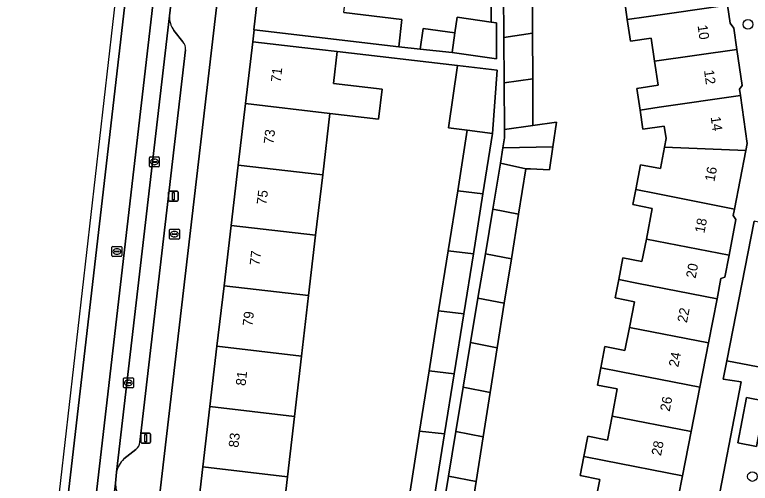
# Model space of a CAD drawing. Extents: x 162250 to 162661, y 380743 to 381606.
# Drawn here: x 162302.6 to 162376.9, y 381267.4 to 381314.8 of the extents above; entities that cross this region are included whole.
import ezdxf

# ---------------------------------------------------------------- set-up
doc = ezdxf.new("R2010")
doc.units = 0
for name, color, linetype in [('IMGEO_Boom', 7, 'Continuous'), ('IMGEO_Brandkraan', 7, 'Continuous'), ('IMGEO_Erf', 7, 'Continuous'), ('IMGEO_Kolk', 7, 'Continuous'), ('IMGEO_Lichtmast', 7, 'Continuous'), ('IMGEO_Pand', 7, 'Continuous'), ('IMGEO_Pand_nummerreeks', 7, 'Continuous'), ('IMGEO_Parkeervlak_open', 7, 'Continuous'), ('IMGEO_Rijbaan_lokaal_gesloten', 7, 'Continuous'), ('IMGEO_Rijbaan_lokaal_open', 7, 'Continuous'), ('IMGEO_Rioolput', 7, 'Continuous'), ('IMGEO_Voetpad_open', 7, 'Continuous'), ('IMGEO_Woonerf_open', 7, 'Continuous')]:
    doc.layers.add(name, color=color, linetype=linetype)

msp = doc.modelspace()

# ---------------------------------------------------------------- linework, layer by layer
at = {"layer": 'IMGEO_Boom'}
for centre in [(162376.71, 381313.8), (162377.162, 381268.078)]:
    msp.add_circle(centre, 0.489, dxfattribs=at)
at = {"layer": 'IMGEO_Brandkraan'}
for p, q in [((162318.241, 381292.164), (162318.241, 381293.016)), ((162318.316, 381293.09), (162319.168, 381293.09)), ((162318.729, 381292.87), (162318.754, 381292.87)), ((162319.242, 381293.016), (162319.242, 381292.164)), ((162319.168, 381292.09), (162318.316, 381292.09)), ((162318.5, 381292.584), (162318.5, 381292.596)), ((162318.938, 381292.547), (162318.54, 381292.547)), ((162318.543, 381292.633), (162318.941, 381292.633)), ((162318.752, 381292.31), (162318.727, 381292.31)), ((162318.984, 381292.596), (162318.984, 381292.584))]:
    msp.add_line(p, q, dxfattribs=at)
for points in [[(162318.241, 381292.164), (162318.241, 381293.016)], [(162318.316, 381293.09), (162319.168, 381293.09)], [(162319.242, 381293.016), (162319.242, 381292.164)], [(162319.168, 381292.09), (162318.316, 381292.09)]]:
    msp.add_lwpolyline(points, dxfattribs=at)
for centre, radius, start, end in [((162318.318, 381293.014), 0.0765, 91.55205, 178.44795), ((162318.318, 381293.014), 0.0765, 91.55205, 178.44795), ((162319.166, 381293.014), 0.0765, 1.55205, 88.44795), ((162319.166, 381293.014), 0.0765, 1.55205, 88.44795), ((162318.318, 381292.166), 0.0765, 181.55205, 268.44795), ((162318.318, 381292.166), 0.0765, 181.55205, 268.44795), ((162318.54, 381292.593), 0.0403, 85.87752, 175.75265), ((162318.537, 381292.583), 0.0366, 178.93798, 274.71019), ((162318.941, 381292.59), 0.043, 264.86636, 352.45326), ((162318.945, 381292.595), 0.0386, 1.73085, 96.63898), ((162319.166, 381292.166), 0.0765, 271.55205, 358.44795), ((162319.166, 381292.166), 0.0765, 271.55205, 358.44795)]:
    msp.add_arc(centre, radius, start, end, dxfattribs=at)
for centre, major_axis, ratio, start_param, end_param in [((162318.728, 381292.59), (-0.387, 0.002), 0.722429, 4.712389, 7.853982), ((162318.753, 381292.59), (-0.39, 0.002), 0.717154, 1.570796, 4.712389)]:
    msp.add_ellipse(centre, major_axis=major_axis, ratio=ratio, start_param=start_param, end_param=end_param, dxfattribs=at)
at = {"layer": 'IMGEO_Erf'}
for points in [[(162326.13, 381342.433), (162314.082, 381238.883), (162318.128, 381238.412), (162318.844, 381244.636), (162319.063, 381246.537), (162318.36, 381246.618), (162318.754, 381250), (162318.85, 381250.823), (162319.362, 381255.221), (162319.98, 381255.148), (162320.18, 381256.854), (162320.896, 381262.957), (162321.612, 381269.061), (162322.328, 381275.164), (162323.044, 381281.267), (162323.76, 381287.37), (162324.476, 381293.474), (162325.192, 381299.577), (162325.922, 381305.8), (162326.655, 381312.052), (162326.794, 381313.238), (162326.763, 381313.242), (162327.389, 381318.581)], [(162335.879, 381314.992), (162341.739, 381314.305), (162341.413, 381311.524), (162343.593, 381311.29), (162343.887, 381313.398), (162347.1, 381312.95), (162347.318, 381314.517), (162350.771, 381314.035), (162350.771, 381321.204)], [(162354.933, 381317.506), (162354.944, 381312.906), (162354.954, 381308.304), (162354.965, 381303.586), (162357.357, 381303.929), (162356.986, 381301.434), (162356.638, 381299.101), (162354.735, 381299.181), (162354.268, 381299.201), (162353.525, 381294.605), (162352.798, 381290.101), (162352.071, 381285.599), (162351.361, 381281.095), (162350.65, 381276.586), (162349.94, 381272.082), (162349.23, 381267.577), (162348.543, 381263.068)], [(162361.233, 381265.242), (162361.727, 381267.784), (162359.737, 381268.171), (162360.113, 381270.104), (162360.512, 381272.159), (162362.504, 381271.771), (162362.974, 381274.191), (162363.507, 381276.932), (162361.494, 381277.324), (162361.831, 381279.058), (162362.254, 381281.23), (162364.281, 381280.836), (162364.728, 381283.138), (162365.237, 381285.754), (162363.284, 381286.134), (162363.646, 381287.992), (162364.073, 381290.188), (162365.998, 381289.814), (162366.441, 381292.093), (162367.045, 381295.197), (162365.074, 381295.58), (162365.367, 381297.088), (162365.857, 381299.608), (162367.855, 381299.22), (162368.271, 381301.374), (162368.44, 381302.246), (162368.252, 381303.502), (162366.085, 381303.191), (162365.805, 381305.14), (162365.491, 381307.333), (162367.625, 381307.639), (162367.276, 381310.074), (162366.941, 381312.408), (162364.822, 381312.104), (162364.509, 381314.279), (162364.217, 381316.313)], [(162374.639, 381315.734), (162374.901, 381313.912), (162375.28, 381313.431), (162375.59, 381311.268), (162376.115, 381307.614), (162375.846, 381307.255), (162375.941, 381306.594), (162376.639, 381301.743), (162376.504, 381301.05), (162375.352, 381295.122), (162375.223, 381294.461), (162375.494, 381294.059), (162374.796, 381290.468), (162374.36, 381288.227), (162373.981, 381288.097), (162373.585, 381286.06), (162372.714, 381281.585), (162371.844, 381277.11), (162370.974, 381272.636), (162370.103, 381268.161), (162369.233, 381263.687)], [(162342.56, 381266.601), (162343.523, 381272.68), (162344.485, 381278.753), (162345.447, 381284.826), (162346.409, 381290.901), (162347.372, 381296.977), (162348.341, 381303.097), (162346.453, 381303.328), (162347.362, 381309.632), (162335.188, 381311.051), (162334.812, 381307.837), (162339.736, 381307.259), (162339.379, 381304.22), (162334.457, 381304.798), (162333.73, 381298.576), (162333.016, 381292.472), (162332.302, 381286.368), (162331.589, 381280.265), (162330.876, 381274.162), (162330.162, 381268.057), (162329.448, 381261.954)], [(162370.707, 381250), (162376.034, 381277.653), (162374.209, 381277.94), (162374.566, 381279.763), (162377.336, 381293.904)]]:
    msp.add_lwpolyline(points, dxfattribs=at)
at = {"layer": 'IMGEO_Kolk'}
for p, q in [((162316.205, 381299.468), (162316.205, 381300.32)), ((162316.28, 381300.394), (162317.132, 381300.394)), ((162317.206, 381300.32), (162317.206, 381299.468)), ((162316.464, 381299.888), (162316.464, 381299.9)), ((162316.902, 381299.851), (162316.504, 381299.851)), ((162316.507, 381299.937), (162316.905, 381299.937)), ((162316.716, 381299.614), (162316.691, 381299.614)), ((162316.693, 381300.174), (162316.718, 381300.174)), ((162316.948, 381299.9), (162316.948, 381299.888)), ((162317.132, 381299.394), (162316.28, 381299.394)), ((162313.593, 381277.123), (162313.593, 381277.975)), ((162313.668, 381278.049), (162314.52, 381278.049)), ((162314.594, 381277.975), (162314.594, 381277.123)), ((162313.852, 381277.543), (162313.852, 381277.555)), ((162314.29, 381277.506), (162313.892, 381277.506)), ((162313.895, 381277.592), (162314.293, 381277.592)), ((162314.104, 381277.269), (162314.079, 381277.269)), ((162314.081, 381277.829), (162314.106, 381277.829)), ((162314.336, 381277.555), (162314.336, 381277.543)), ((162314.52, 381277.049), (162313.668, 381277.049))]:
    msp.add_line(p, q, dxfattribs=at)
for points in [[(162316.205, 381299.468), (162316.205, 381300.32)], [(162316.28, 381300.394), (162317.132, 381300.394)], [(162317.206, 381300.32), (162317.206, 381299.468)], [(162317.132, 381299.394), (162316.28, 381299.394)], [(162313.593, 381277.123), (162313.593, 381277.975)], [(162313.668, 381278.049), (162314.52, 381278.049)], [(162314.594, 381277.975), (162314.594, 381277.123)], [(162314.52, 381277.049), (162313.668, 381277.049)]]:
    msp.add_lwpolyline(points, dxfattribs=at)
for centre, radius, start, end in [((162316.282, 381300.318), 0.0765, 91.55205, 178.44795), ((162316.282, 381300.318), 0.0765, 91.55205, 178.44795), ((162317.13, 381300.318), 0.0765, 1.55205, 88.44795), ((162317.13, 381300.318), 0.0765, 1.55205, 88.44795), ((162316.504, 381299.897), 0.0403, 85.87752, 175.75265), ((162316.501, 381299.887), 0.0366, 178.93798, 274.71019), ((162316.905, 381299.894), 0.043, 264.86636, 352.45326), ((162316.909, 381299.899), 0.0386, 1.73085, 96.63898), ((162316.282, 381299.47), 0.0765, 181.55205, 268.44795), ((162316.282, 381299.47), 0.0765, 181.55205, 268.44795), ((162317.13, 381299.47), 0.0765, 271.55205, 358.44795), ((162317.13, 381299.47), 0.0765, 271.55205, 358.44795), ((162313.67, 381277.973), 0.0765, 91.55205, 178.44795), ((162313.67, 381277.973), 0.0765, 91.55205, 178.44795), ((162314.518, 381277.973), 0.0765, 1.55205, 88.44795), ((162314.518, 381277.973), 0.0765, 1.55205, 88.44795), ((162313.892, 381277.552), 0.0403, 85.87752, 175.75265), ((162313.889, 381277.542), 0.0366, 178.93798, 274.71019), ((162314.293, 381277.549), 0.043, 264.86636, 352.45326), ((162314.297, 381277.554), 0.0386, 1.73085, 96.63898), ((162313.67, 381277.125), 0.0765, 181.55205, 268.44795), ((162313.67, 381277.125), 0.0765, 181.55205, 268.44795), ((162314.518, 381277.125), 0.0765, 271.55205, 358.44795), ((162314.518, 381277.125), 0.0765, 271.55205, 358.44795)]:
    msp.add_arc(centre, radius, start, end, dxfattribs=at)
for centre, major_axis, ratio, start_param, end_param in [((162316.692, 381299.894), (-0.387, 0.002), 0.722429, 4.712389, 7.853982), ((162316.717, 381299.894), (-0.39, 0.002), 0.717154, 1.570796, 4.712389), ((162314.08, 381277.549), (-0.387, 0.002), 0.722429, 4.712389, 7.853982), ((162314.105, 381277.549), (-0.39, 0.002), 0.717154, 1.570796, 4.712389)]:
    msp.add_ellipse(centre, major_axis=major_axis, ratio=ratio, start_param=start_param, end_param=end_param, dxfattribs=at)
at = {"layer": 'IMGEO_Lichtmast'}
for p, q in [((162318.14, 381296.022), (162318.14, 381296.822)), ((162318.14, 381296.822), (162318.14, 381296.022)), ((162318.24, 381296.922), (162319.03, 381296.922)), ((162319.03, 381296.922), (162318.24, 381296.922)), ((162319.13, 381296.822), (162319.13, 381296.022)), ((162319.13, 381296.022), (162319.13, 381296.822)), ((162319.03, 381295.922), (162318.24, 381295.922)), ((162318.24, 381295.922), (162319.03, 381295.922)), ((162315.341, 381271.564), (162315.341, 381272.364)), ((162315.341, 381272.364), (162315.341, 381271.564)), ((162315.441, 381272.464), (162316.231, 381272.464)), ((162316.231, 381272.464), (162315.441, 381272.464)), ((162316.331, 381272.364), (162316.331, 381271.564)), ((162316.331, 381271.564), (162316.331, 381272.364)), ((162316.231, 381271.464), (162315.441, 381271.464)), ((162315.441, 381271.464), (162316.231, 381271.464))]:
    msp.add_line(p, q, dxfattribs=at)
for points in [[(162318.56, 381296.797), (162318.71, 381296.797), (162318.71, 381296.047), (162318.56, 381296.047), (162318.56, 381296.797)], [(162315.761, 381272.339), (162315.911, 381272.339), (162315.911, 381271.589), (162315.761, 381271.589), (162315.761, 381272.339)]]:
    msp.add_lwpolyline(points, dxfattribs=at)
for centre, start, end in [((162318.24, 381296.822), 90, 180), ((162318.24, 381296.822), 90, 180), ((162319.03, 381296.822), 0, 90), ((162319.03, 381296.822), 360, 90), ((162318.24, 381296.022), 180, 270), ((162318.24, 381296.022), 180, 270), ((162319.03, 381296.022), 270, 0), ((162319.03, 381296.022), 270, 0), ((162315.441, 381272.364), 90, 180), ((162315.441, 381272.364), 90, 180), ((162316.231, 381272.364), 0, 90), ((162316.231, 381272.364), 360, 90), ((162315.441, 381271.564), 180, 270), ((162315.441, 381271.564), 180, 270), ((162316.231, 381271.564), 270, 0), ((162316.231, 381271.564), 270, 0)]:
    msp.add_arc(centre, 0.1, start, end, dxfattribs=at)
at = {"layer": 'IMGEO_Pand'}
for points in [[(162373.992, 381320.244), (162365.965, 381319.091), (162366.321, 381316.615), (162364.217, 381316.313), (162364.509, 381314.279), (162366.436, 381314.556), (162374.639, 381315.734)], [(162336.179, 381317.549), (162327.389, 381318.581), (162326.763, 381313.242), (162326.794, 381313.238), (162341.413, 381311.524), (162341.739, 381314.305), (162335.879, 381314.992)], [(162352.009, 381317.086), (162352.04, 381312.489), (162354.944, 381312.906), (162354.933, 381317.506)], [(162375.59, 381311.268), (162375.28, 381313.431), (162374.901, 381313.912), (162374.639, 381315.734), (162366.436, 381314.556), (162364.509, 381314.279), (162364.822, 381312.104), (162366.941, 381312.408), (162367.276, 381310.074)], [(162351.298, 381313.962), (162350.771, 381314.035), (162347.318, 381314.517), (162347.1, 381312.95), (162346.82, 381310.943), (162351.298, 381310.319)], [(162347.1, 381312.95), (162343.887, 381313.398), (162343.593, 381311.29), (162346.82, 381310.943)], [(162354.944, 381312.906), (162352.04, 381312.489), (162352.071, 381307.89), (162354.954, 381308.304)], [(162325.922, 381305.8), (162334.457, 381304.798), (162339.379, 381304.22), (162339.736, 381307.259), (162334.812, 381307.837), (162335.188, 381311.051), (162331.621, 381311.469), (162326.655, 381312.052)], [(162375.59, 381311.268), (162367.276, 381310.074), (162367.625, 381307.639), (162365.491, 381307.333), (162365.805, 381305.14), (162367.749, 381305.419), (162375.941, 381306.594), (162375.846, 381307.255), (162376.115, 381307.614)], [(162348.341, 381303.097), (162350.906, 381302.782), (162351.374, 381309.163), (162347.362, 381309.632), (162346.453, 381303.328)], [(162354.954, 381308.304), (162352.071, 381307.89), (162352.102, 381303.175), (162354.965, 381303.586)], [(162368.271, 381301.374), (162376.504, 381301.05), (162376.639, 381301.743), (162375.941, 381306.594), (162367.749, 381305.419), (162365.805, 381305.14), (162366.085, 381303.191), (162368.252, 381303.502), (162368.44, 381302.246)], [(162325.192, 381299.577), (162333.73, 381298.576), (162334.457, 381304.798), (162325.922, 381305.8)], [(162357.357, 381303.929), (162354.965, 381303.586), (162352.102, 381303.175), (162352.108, 381302.312), (162351.941, 381301.305), (162356.986, 381301.434)], [(162347.372, 381296.977), (162349.928, 381296.677), (162350.906, 381302.782), (162348.341, 381303.097)], [(162354.268, 381299.201), (162354.735, 381299.181), (162356.638, 381299.101), (162356.986, 381301.434), (162351.941, 381301.305), (162351.689, 381299.781)], [(162375.352, 381295.122), (162376.504, 381301.05), (162368.271, 381301.374), (162367.855, 381299.22), (162365.857, 381299.608), (162365.367, 381297.088), (162367.418, 381296.684)], [(162325.192, 381299.577), (162324.476, 381293.474), (162333.016, 381292.472), (162333.73, 381298.576)], [(162354.268, 381299.201), (162351.689, 381299.781), (162350.915, 381295.113), (162353.525, 381294.605)], [(162347.372, 381296.977), (162346.409, 381290.901), (162348.954, 381290.602), (162349.928, 381296.677)], [(162375.352, 381295.122), (162367.418, 381296.684), (162365.367, 381297.088), (162365.074, 381295.58), (162367.045, 381295.197), (162366.441, 381292.093), (162374.796, 381290.468), (162375.494, 381294.059), (162375.223, 381294.461)], [(162353.525, 381294.605), (162350.915, 381295.113), (162350.17, 381290.611), (162352.798, 381290.101)], [(162323.76, 381287.37), (162332.302, 381286.368), (162333.016, 381292.472), (162324.476, 381293.474)], [(162374.796, 381290.468), (162366.441, 381292.093), (162365.998, 381289.814), (162364.073, 381290.188), (162363.646, 381287.992), (162365.652, 381287.602), (162373.585, 381286.06), (162373.981, 381288.097), (162374.36, 381288.227)], [(162345.447, 381284.826), (162347.981, 381284.529), (162348.954, 381290.602), (162346.409, 381290.901)], [(162350.17, 381290.611), (162349.424, 381286.114), (162352.071, 381285.599), (162352.798, 381290.101)], [(162372.714, 381281.585), (162373.585, 381286.06), (162365.652, 381287.602), (162363.646, 381287.992), (162363.284, 381286.134), (162365.237, 381285.754), (162364.728, 381283.138)], [(162323.76, 381287.37), (162323.044, 381281.267), (162331.589, 381280.265), (162332.302, 381286.368)], [(162349.424, 381286.114), (162348.679, 381281.616), (162351.361, 381281.095), (162352.071, 381285.599)], [(162345.447, 381284.826), (162344.485, 381278.753), (162347.008, 381278.457), (162347.981, 381284.529)], [(162372.714, 381281.585), (162364.728, 381283.138), (162364.281, 381280.836), (162362.254, 381281.23), (162361.831, 381279.058), (162363.912, 381278.653), (162371.844, 381277.11)], [(162330.876, 381274.162), (162331.589, 381280.265), (162323.044, 381281.267), (162322.328, 381275.164)], [(162347.933, 381277.115), (162350.65, 381276.586), (162351.361, 381281.095), (162348.679, 381281.616)], [(162343.523, 381272.68), (162346.035, 381272.385), (162347.008, 381278.457), (162344.485, 381278.753)], [(162361.831, 381279.058), (162361.494, 381277.324), (162363.507, 381276.932), (162362.974, 381274.191), (162370.974, 381272.636), (162371.844, 381277.11), (162363.912, 381278.653)], [(162349.94, 381272.082), (162350.65, 381276.586), (162347.933, 381277.115), (162347.188, 381272.617)], [(162321.612, 381269.061), (162330.162, 381268.057), (162330.876, 381274.162), (162322.328, 381275.164)], [(162360.113, 381270.104), (162362.172, 381269.704), (162370.103, 381268.161), (162370.974, 381272.636), (162362.974, 381274.191), (162362.504, 381271.771), (162360.512, 381272.159)], [(162343.523, 381272.68), (162342.56, 381266.601), (162345.061, 381266.307), (162346.035, 381272.385)], [(162346.443, 381268.118), (162349.23, 381267.577), (162349.94, 381272.082), (162347.188, 381272.617)], [(162369.233, 381263.687), (162370.103, 381268.161), (162362.172, 381269.704), (162360.113, 381270.104), (162359.737, 381268.171), (162361.727, 381267.784), (162361.233, 381265.242)], [(162321.612, 381269.061), (162320.896, 381262.957), (162329.448, 381261.954), (162330.162, 381268.057)], [(162348.543, 381263.068), (162349.23, 381267.577), (162346.443, 381268.118), (162345.698, 381263.622)]]:
    msp.add_lwpolyline(points, close=True, dxfattribs=at)
at = {"layer": 'IMGEO_Parkeervlak_open'}
for points in [[(162318.256, 381314.678), (162312.897, 381268.512)], [(162319.601, 381312.027), (162318.683, 381313.199)], [(162315.246, 381271.568), (162319.853, 381311.241)], [(162313.616, 381269.852), (162314.836, 381270.821)], [(162312.784, 381267.394), (162308.157, 381227.247)]]:
    msp.add_lwpolyline(points, dxfattribs=at)
for points in [[(162379.089, 381293.49), (162377.336, 381293.904), (162374.566, 381279.763), (162379.145, 381278.899), (162381.779, 381292.855)], [(162378.46, 381275.713), (162376.572, 381276.072), (162375.699, 381271.489), (162377.587, 381271.129)]]:
    msp.add_lwpolyline(points, close=True, dxfattribs=at)
for centre, radius, start, end in [((162320.39, 381314.493), 2.142, 175.04559, 217.16218), ((162318.932, 381311.379), 0.931, 351.46527, 44.08755), ((162314.329, 381271.585), 0.917, 303.56361, 358.91496), ((162315.212, 381268.133), 2.346, 132.87457, 170.69234), ((162315.021, 381267.337), 2.238, 178.54847, 215.62146)]:
    msp.add_arc(centre, radius, start, end, dxfattribs=at)
at = {"layer": 'IMGEO_Rijbaan_lokaal_gesloten'}
for points in [[(162318.31, 381360.535), (162315.97, 381344.552), (162303.714, 381236.926), (162302.598, 381226.919), (162303.468, 381226.833), (162318.873, 381360.48)], [(162318.256, 381314.678), (162318.523, 381317.019), (162321.484, 381342.938), (162321.621, 381344.181), (162323.053, 381356.29), (162323.469, 381359.935), (162321.674, 381360.143), (162306.264, 381226.555), (162307.997, 381226.383), (162308.085, 381226.743), (162308.157, 381227.247), (162312.784, 381267.394), (162312.897, 381268.512)]]:
    msp.add_lwpolyline(points, close=True, dxfattribs=at)
at = {"layer": 'IMGEO_Rijbaan_lokaal_open'}
msp.add_lwpolyline([(162321.674, 381360.143), (162318.873, 381360.48), (162303.468, 381226.833), (162306.264, 381226.555)], close=True, dxfattribs=at)
at = {"layer": 'IMGEO_Rioolput'}
for p, q in [((162312.5, 381291.34), (162313.352, 381291.34)), ((162312.425, 381290.414), (162312.425, 381291.266)), ((162312.684, 381290.834), (162312.684, 381290.846)), ((162313.122, 381290.797), (162312.724, 381290.797)), ((162312.727, 381290.883), (162313.125, 381290.883)), ((162312.913, 381291.12), (162312.938, 381291.12)), ((162313.168, 381290.846), (162313.168, 381290.834)), ((162313.426, 381291.266), (162313.426, 381290.414)), ((162313.352, 381290.34), (162312.5, 381290.34)), ((162312.936, 381290.56), (162312.911, 381290.56))]:
    msp.add_line(p, q, dxfattribs=at)
for points in [[(162312.5, 381291.34), (162313.352, 381291.34)], [(162312.425, 381290.414), (162312.425, 381291.266)], [(162313.426, 381291.266), (162313.426, 381290.414)], [(162313.352, 381290.34), (162312.5, 381290.34)]]:
    msp.add_lwpolyline(points, dxfattribs=at)
for centre, radius, start, end in [((162312.502, 381291.264), 0.0765, 91.55205, 178.44795), ((162312.502, 381291.264), 0.0765, 91.55205, 178.44795), ((162313.35, 381291.264), 0.0765, 1.55205, 88.44795), ((162313.35, 381291.264), 0.0765, 1.55205, 88.44795), ((162312.724, 381290.843), 0.0403, 85.87752, 175.75265), ((162312.721, 381290.833), 0.0366, 178.93798, 274.71019), ((162313.125, 381290.84), 0.043, 264.86636, 352.45326), ((162313.129, 381290.845), 0.0386, 1.73085, 96.63898), ((162312.502, 381290.416), 0.0765, 181.55205, 268.44795), ((162312.502, 381290.416), 0.0765, 181.55205, 268.44795), ((162313.35, 381290.416), 0.0765, 271.55205, 358.44795), ((162313.35, 381290.416), 0.0765, 271.55205, 358.44795)]:
    msp.add_arc(centre, radius, start, end, dxfattribs=at)
for centre, major_axis, ratio, start_param, end_param in [((162312.912, 381290.84), (-0.387, 0.002), 0.722429, 4.712389, 7.853982), ((162312.937, 381290.84), (-0.39, 0.002), 0.717154, 1.570796, 4.712389)]:
    msp.add_ellipse(centre, major_axis=major_axis, ratio=ratio, start_param=start_param, end_param=end_param, dxfattribs=at)
at = {"layer": 'IMGEO_Voetpad_open'}
for points in [[(162313.954, 381237.787), (162314.082, 381238.883), (162326.13, 381342.433), (162327.527, 381354.554), (162328.382, 381362.452), (162328.733, 381365.93)], [(162350.771, 381321.204), (162350.771, 381314.035), (162351.298, 381313.962), (162351.298, 381310.319), (162346.82, 381310.943), (162343.593, 381311.29), (162341.413, 381311.524), (162326.794, 381313.238), (162326.655, 381312.052), (162331.621, 381311.469), (162335.188, 381311.051), (162347.362, 381309.632), (162351.374, 381309.163), (162350.906, 381302.782), (162349.928, 381296.677), (162348.954, 381290.602), (162347.981, 381284.529), (162347.008, 381278.457), (162346.035, 381272.385), (162345.061, 381266.307)], [(162318.523, 381317.019), (162318.256, 381314.678)], [(162345.698, 381263.622), (162346.443, 381268.118), (162347.188, 381272.617), (162347.933, 381277.115), (162348.679, 381281.616), (162349.424, 381286.114), (162350.17, 381290.611), (162350.915, 381295.113), (162351.689, 381299.781), (162351.941, 381301.305), (162352.108, 381302.312), (162352.102, 381303.175), (162352.071, 381307.89), (162352.04, 381312.489), (162352.009, 381317.086)], [(162318.683, 381313.199), (162319.601, 381312.027)], [(162319.853, 381311.241), (162315.246, 381271.568)], [(162314.836, 381270.821), (162313.616, 381269.852)], [(162312.897, 381268.512), (162312.784, 381267.394)]]:
    msp.add_lwpolyline(points, dxfattribs=at)
for centre, radius, start, end in [((162320.39, 381314.493), 2.142, 175.04559, 217.16218), ((162318.932, 381311.379), 0.931, 351.46527, 44.08755), ((162314.329, 381271.585), 0.917, 303.56361, 358.91496), ((162315.212, 381268.133), 2.346, 132.87457, 170.69234), ((162315.021, 381267.337), 2.238, 178.54847, 215.62146)]:
    msp.add_arc(centre, radius, start, end, dxfattribs=at)
at = {"layer": 'IMGEO_Woonerf_open'}
msp.add_lwpolyline([(162379.145, 381278.899), (162374.566, 381279.763), (162374.209, 381277.94), (162376.034, 381277.653), (162370.707, 381250), (162367.737, 381234.584), (162370.816, 381233.956), (162370.508, 381232.447), (162367.44, 381233.038), (162367.137, 381231.465), (162367.086, 381231.202), (162366.508, 381231.291), (162366.289, 381230.194), (162365.959, 381227.353), (162367.22, 381227.336), (162367.685, 381217.537), (162367.703, 381217.175), (162370.622, 381217.138), (162370.591, 381216.147), (162370.616, 381215.251), (162375.185, 381215.391), (162375.189, 381215.21), (162377.478, 381215.273)], dxfattribs=at)
msp.add_lwpolyline([(162378.46, 381275.713), (162377.587, 381271.129), (162375.699, 381271.489), (162376.572, 381276.072)], close=True, dxfattribs=at)

# ---------------------------------------------------------------- texts
at = {"layer": 'IMGEO_Pand_nummerreeks'}
for s, rotation, p in [('10', 278.14932, (162371.613, 381313.679)), ('71', 83.39496, (162329.475, 381307.898)), ('12', 278.14932, (162372.263, 381309.135)), ('14', 278.18797, (162372.939, 381304.429)), ('73', 83.39496, (162328.752, 381301.648)), ('16', 78.99832, (162373.314, 381297.845)), ('75', 83.39496, (162328.041, 381295.512)), ('18', 78.9881, (162372.303, 381292.641)), ('77', 83.39496, (162327.331, 381289.375)), ('20', 78.9881, (162371.412, 381288.066)), ('79', 83.39496, (162326.62, 381283.238)), ('22', 78.9881, (162370.538, 381283.574)), ('24', 78.9881, (162369.666, 381279.092)), ('81', 83.39496, (162325.923, 381277.215)), ('26', 78.9881, (162368.793, 381274.606)), ('83', 83.39496, (162325.199, 381270.965)), ('28', 78.9881, (162367.92, 381270.123))]:
    msp.add_text(s, height=1, rotation=rotation, dxfattribs=at).set_placement(p)

doc.saveas('drawing.dxf')
